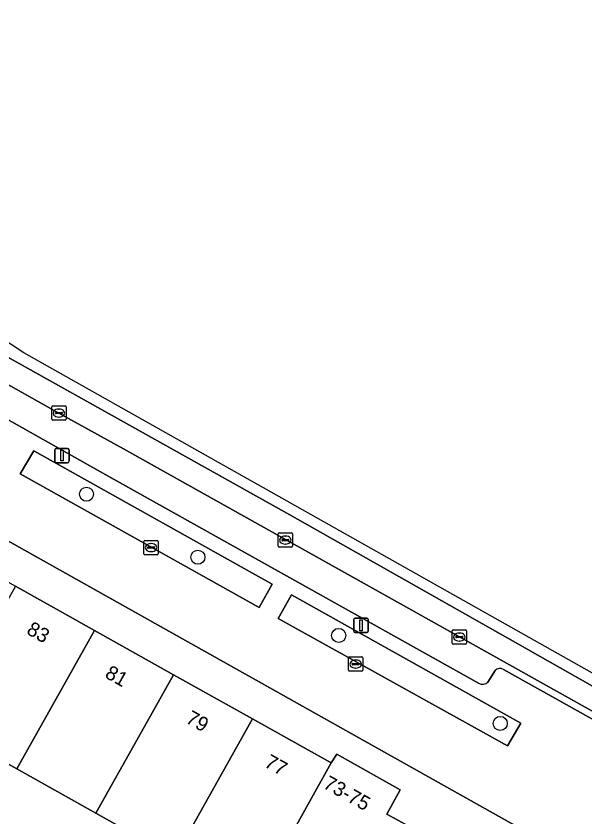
# Model space of a CAD drawing. Extents: x 163147 to 163550, y 380933 to 381639.
# Drawn here: x 163313 to 163352.5, y 381572.9 to 381628.5 of the extents above; entities that cross this region are included whole.
import ezdxf

# ---------------------------------------------------------------- set-up
doc = ezdxf.new("R2010")
doc.units = 0
for name, color, linetype in [('IMGEO_Boom', 7, 'Continuous'), ('IMGEO_Erf', 7, 'Continuous'), ('IMGEO_Groenvoorziening', 7, 'Continuous'), ('IMGEO_Kolk', 7, 'Continuous'), ('IMGEO_Lichtmast', 7, 'Continuous'), ('IMGEO_Pand', 7, 'Continuous'), ('IMGEO_Pand_nummerreeks', 7, 'Continuous'), ('IMGEO_Parkeervlak_open', 7, 'Continuous'), ('IMGEO_Rijbaan_lokaal_gesloten', 7, 'Continuous'), ('IMGEO_Voetpad_open', 7, 'Continuous')]:
    doc.layers.add(name, color=color, linetype=linetype)

msp = doc.modelspace()

# ---------------------------------------------------------------- linework, layer by layer
at = {"layer": 'IMGEO_Boom'}
for centre in [(163317.866, 381595.301), (163325.606, 381590.918), (163335.392, 381585.482), (163346.62, 381579.36)]:
    msp.add_circle(centre, 0.489, dxfattribs=at)
at = {"layer": 'IMGEO_Erf'}
msp.add_lwpolyline([(163389.772, 381533.219), (163384.335, 381536.26), (163378.897, 381539.301), (163373.46, 381542.342), (163368.022, 381545.383), (163362.584, 381548.424), (163357.147, 381551.465), (163351.494, 381554.627), (163344.686, 381558.434), (163341.996, 381559.951), (163335.192, 381563.765), (163329.483, 381566.965), (163323.994, 381570.042), (163318.505, 381573.12), (163313.016, 381576.197), (163307.526, 381579.274), (163306.339, 381577.158), (163301.172, 381580.046), (163302.358, 381582.169), (163302.037, 381582.351), (163296.548, 381585.428), (163291.473, 381588.273)], dxfattribs=at)
at = {"layer": 'IMGEO_Groenvoorziening'}
for points in [[(163297.645, 381600.322), (163296.794, 381598.793), (163301.344, 381596.284), (163300.955, 381595.579), (163301.933, 381595.035), (163302.723, 381594.595), (163307.427, 381591.965), (163312.92, 381588.895), (163318.413, 381585.824), (163323.905, 381582.753), (163329.398, 381579.683), (163334.877, 381576.62), (163335.252, 381577.216), (163339.672, 381574.746), (163338.74, 381573.057), (163340.001, 381572.35), (163346.804, 381568.535), (163349.497, 381567.024), (163356.3, 381563.209)], [(163405.961, 381539.624), (163371.092, 381559.098), (163297.645, 381600.322)]]:
    msp.add_lwpolyline(points, dxfattribs=at)
for points in [[(163329.874, 381587.423), (163330.775, 381589.035), (163314.208, 381598.317), (163313.245, 381596.715)], [(163332.107, 381588.298), (163331.181, 381586.666), (163347.134, 381577.794), (163348.039, 381579.373)]]:
    msp.add_lwpolyline(points, close=True, dxfattribs=at)
at = {"layer": 'IMGEO_Kolk'}
for p, q in [((163315.451, 381600.517), (163315.451, 381601.369)), ((163315.526, 381601.443), (163316.378, 381601.443)), ((163315.939, 381601.223), (163315.964, 381601.223)), ((163316.452, 381601.369), (163316.452, 381600.517)), ((163315.71, 381600.937), (163315.71, 381600.949)), ((163316.148, 381600.9), (163315.75, 381600.9)), ((163315.753, 381600.986), (163316.151, 381600.986)), ((163315.962, 381600.663), (163315.937, 381600.663)), ((163316.194, 381600.949), (163316.194, 381600.937)), ((163316.378, 381600.443), (163315.526, 381600.443)), ((163331.184, 381591.683), (163331.184, 381592.535)), ((163331.259, 381592.609), (163332.111, 381592.609)), ((163331.672, 381592.389), (163331.697, 381592.389)), ((163332.185, 381592.535), (163332.185, 381591.683)), ((163321.852, 381591.162), (163321.852, 381592.014)), ((163321.927, 381592.088), (163322.779, 381592.088)), ((163322.154, 381591.631), (163322.552, 381591.631)), ((163322.34, 381591.868), (163322.365, 381591.868)), ((163322.853, 381592.014), (163322.853, 381591.162)), ((163331.443, 381592.103), (163331.443, 381592.115)), ((163331.881, 381592.066), (163331.483, 381592.066)), ((163331.486, 381592.152), (163331.884, 381592.152)), ((163331.695, 381591.829), (163331.67, 381591.829)), ((163331.927, 381592.115), (163331.927, 381592.103)), ((163322.779, 381591.088), (163321.927, 381591.088)), ((163322.111, 381591.582), (163322.111, 381591.594)), ((163322.549, 381591.545), (163322.151, 381591.545)), ((163322.363, 381591.308), (163322.338, 381591.308)), ((163322.595, 381591.594), (163322.595, 381591.582)), ((163332.111, 381591.609), (163331.259, 381591.609)), ((163343.277, 381584.944), (163343.277, 381585.796)), ((163343.352, 381585.87), (163344.204, 381585.87)), ((163343.765, 381585.65), (163343.79, 381585.65)), ((163344.278, 381585.796), (163344.278, 381584.944)), ((163343.536, 381585.364), (163343.536, 381585.376)), ((163343.974, 381585.327), (163343.576, 381585.327)), ((163343.579, 381585.413), (163343.977, 381585.413)), ((163343.788, 381585.09), (163343.763, 381585.09)), ((163344.02, 381585.376), (163344.02, 381585.364)), ((163344.204, 381584.87), (163343.352, 381584.87)), ((163336.072, 381583.064), (163336.072, 381583.916)), ((163336.147, 381583.99), (163336.999, 381583.99)), ((163337.073, 381583.916), (163337.073, 381583.064)), ((163336.331, 381583.484), (163336.331, 381583.496)), ((163336.769, 381583.447), (163336.371, 381583.447)), ((163336.374, 381583.533), (163336.772, 381583.533)), ((163336.56, 381583.77), (163336.585, 381583.77)), ((163336.815, 381583.496), (163336.815, 381583.484)), ((163336.999, 381582.99), (163336.147, 381582.99)), ((163336.583, 381583.21), (163336.558, 381583.21))]:
    msp.add_line(p, q, dxfattribs=at)
for points in [[(163315.451, 381600.517), (163315.451, 381601.369)], [(163315.526, 381601.443), (163316.378, 381601.443)], [(163316.452, 381601.369), (163316.452, 381600.517)], [(163316.378, 381600.443), (163315.526, 381600.443)], [(163331.184, 381591.683), (163331.184, 381592.535)], [(163331.259, 381592.609), (163332.111, 381592.609)], [(163332.185, 381592.535), (163332.185, 381591.683)], [(163321.852, 381591.162), (163321.852, 381592.014)], [(163321.927, 381592.088), (163322.779, 381592.088)], [(163322.853, 381592.014), (163322.853, 381591.162)], [(163322.779, 381591.088), (163321.927, 381591.088)], [(163332.111, 381591.609), (163331.259, 381591.609)], [(163343.277, 381584.944), (163343.277, 381585.796)], [(163343.352, 381585.87), (163344.204, 381585.87)], [(163344.278, 381585.796), (163344.278, 381584.944)], [(163344.204, 381584.87), (163343.352, 381584.87)], [(163336.072, 381583.064), (163336.072, 381583.916)], [(163336.147, 381583.99), (163336.999, 381583.99)], [(163337.073, 381583.916), (163337.073, 381583.064)], [(163336.999, 381582.99), (163336.147, 381582.99)]]:
    msp.add_lwpolyline(points, dxfattribs=at)
for centre, radius, start, end in [((163315.528, 381601.367), 0.0765, 91.552, 178.448), ((163315.528, 381601.367), 0.0765, 91.552, 178.448), ((163316.376, 381601.367), 0.0765, 1.552, 88.448), ((163316.376, 381601.367), 0.0765, 1.552, 88.448), ((163315.75, 381600.946), 0.0403, 85.8775, 175.7526), ((163315.747, 381600.936), 0.0366, 178.938, 274.7102), ((163316.151, 381600.943), 0.043, 264.8664, 352.4533), ((163316.155, 381600.948), 0.0386, 1.7309, 96.639), ((163315.528, 381600.519), 0.0765, 181.552, 268.448), ((163315.528, 381600.519), 0.0765, 181.552, 268.448), ((163316.376, 381600.519), 0.0765, 271.552, 358.448), ((163316.376, 381600.519), 0.0765, 271.552, 358.448), ((163331.261, 381592.533), 0.0765, 91.552, 178.448), ((163331.261, 381592.533), 0.0765, 91.552, 178.448), ((163332.109, 381592.533), 0.0765, 1.552, 88.448), ((163332.109, 381592.533), 0.0765, 1.552, 88.448), ((163321.929, 381592.012), 0.0765, 91.552, 178.448), ((163321.929, 381592.012), 0.0765, 91.552, 178.448), ((163322.151, 381591.591), 0.0403, 85.8775, 175.7526), ((163322.556, 381591.593), 0.0386, 1.7309, 96.639), ((163322.777, 381592.012), 0.0765, 1.552, 88.448), ((163322.777, 381592.012), 0.0765, 1.552, 88.448), ((163331.261, 381591.685), 0.0765, 181.552, 268.448), ((163331.261, 381591.685), 0.0765, 181.552, 268.448), ((163331.483, 381592.112), 0.0403, 85.8775, 175.7526), ((163331.48, 381592.102), 0.0366, 178.938, 274.7102), ((163331.884, 381592.109), 0.043, 264.8664, 352.4533), ((163331.888, 381592.114), 0.0386, 1.7309, 96.639), ((163332.109, 381591.685), 0.0765, 271.552, 358.448), ((163332.109, 381591.685), 0.0765, 271.552, 358.448), ((163321.929, 381591.164), 0.0765, 181.552, 268.448), ((163321.929, 381591.164), 0.0765, 181.552, 268.448), ((163322.148, 381591.581), 0.0366, 178.938, 274.7102), ((163322.552, 381591.588), 0.043, 264.8664, 352.4533), ((163322.777, 381591.164), 0.0765, 271.552, 358.448), ((163322.777, 381591.164), 0.0765, 271.552, 358.448), ((163343.354, 381585.794), 0.0765, 91.552, 178.448), ((163343.354, 381585.794), 0.0765, 91.552, 178.448), ((163344.202, 381585.794), 0.0765, 1.552, 88.448), ((163344.202, 381585.794), 0.0765, 1.552, 88.448), ((163343.354, 381584.946), 0.0765, 181.552, 268.448), ((163343.354, 381584.946), 0.0765, 181.552, 268.448), ((163343.576, 381585.373), 0.0403, 85.8775, 175.7526), ((163343.573, 381585.363), 0.0366, 178.938, 274.7102), ((163343.977, 381585.37), 0.043, 264.8664, 352.4533), ((163343.981, 381585.375), 0.0386, 1.7309, 96.639), ((163344.202, 381584.946), 0.0765, 271.552, 358.448), ((163344.202, 381584.946), 0.0765, 271.552, 358.448), ((163336.149, 381583.914), 0.0765, 91.552, 178.448), ((163336.149, 381583.914), 0.0765, 91.552, 178.448), ((163336.997, 381583.914), 0.0765, 1.552, 88.448), ((163336.997, 381583.914), 0.0765, 1.552, 88.448), ((163336.371, 381583.493), 0.0403, 85.8775, 175.7526), ((163336.368, 381583.483), 0.0366, 178.938, 274.7102), ((163336.772, 381583.49), 0.043, 264.8664, 352.4533), ((163336.776, 381583.495), 0.0386, 1.7309, 96.639), ((163336.149, 381583.066), 0.0765, 181.552, 268.448), ((163336.149, 381583.066), 0.0765, 181.552, 268.448), ((163336.997, 381583.066), 0.0765, 271.552, 358.448), ((163336.997, 381583.066), 0.0765, 271.552, 358.448)]:
    msp.add_arc(centre, radius, start, end, dxfattribs=at)
for centre, major_axis, ratio, start_param, end_param in [((163315.938, 381600.943), (-0.387, 0.002), 0.722429, 4.712389, 7.853982), ((163315.963, 381600.943), (-0.39, 0.002), 0.717154, 1.570796, 4.712389), ((163331.671, 381592.109), (-0.387, 0.002), 0.722429, 4.712389, 7.853982), ((163331.696, 381592.109), (-0.39, 0.002), 0.717154, 1.570796, 4.712389), ((163322.339, 381591.588), (-0.387, 0.002), 0.722429, 4.712389, 7.853982), ((163322.364, 381591.588), (-0.39, 0.002), 0.717154, 1.570796, 4.712389), ((163343.764, 381585.37), (-0.387, 0.002), 0.722429, 4.712389, 7.853982), ((163343.789, 381585.37), (-0.39, 0.002), 0.717154, 1.570796, 4.712389), ((163336.559, 381583.49), (-0.387, 0.002), 0.722429, 4.712389, 7.853982), ((163336.584, 381583.49), (-0.39, 0.002), 0.717154, 1.570796, 4.712389)]:
    msp.add_ellipse(centre, major_axis=major_axis, ratio=ratio, start_param=start_param, end_param=end_param, dxfattribs=at)
at = {"layer": 'IMGEO_Lichtmast'}
for p, q in [((163315.663, 381597.586), (163315.663, 381598.386)), ((163315.663, 381598.386), (163315.663, 381597.586)), ((163315.763, 381598.486), (163316.553, 381598.486)), ((163316.553, 381598.486), (163315.763, 381598.486)), ((163316.653, 381598.386), (163316.653, 381597.586)), ((163316.653, 381597.586), (163316.653, 381598.386)), ((163316.553, 381597.486), (163315.763, 381597.486)), ((163315.763, 381597.486), (163316.553, 381597.486)), ((163336.548, 381586.687), (163337.338, 381586.687)), ((163337.338, 381586.687), (163336.548, 381586.687)), ((163336.448, 381585.787), (163336.448, 381586.587)), ((163336.448, 381586.587), (163336.448, 381585.787)), ((163337.438, 381586.587), (163337.438, 381585.787)), ((163337.438, 381585.787), (163337.438, 381586.587)), ((163337.338, 381585.687), (163336.548, 381585.687)), ((163336.548, 381585.687), (163337.338, 381585.687))]:
    msp.add_line(p, q, dxfattribs=at)
for points in [[(163316.083, 381598.361), (163316.233, 381598.361), (163316.233, 381597.611), (163316.083, 381597.611), (163316.083, 381598.361)], [(163336.868, 381586.562), (163337.018, 381586.562), (163337.018, 381585.812), (163336.868, 381585.812), (163336.868, 381586.562)]]:
    msp.add_lwpolyline(points, dxfattribs=at)
for centre, start, end in [((163315.763, 381598.386), 90, 180), ((163315.763, 381598.386), 90, 180), ((163316.553, 381598.386), 0, 90), ((163316.553, 381598.386), 360, 90), ((163315.763, 381597.586), 180, 270), ((163315.763, 381597.586), 180, 270), ((163316.553, 381597.586), 270, 0), ((163316.553, 381597.586), 270, 0), ((163336.548, 381586.587), 90, 180), ((163336.548, 381586.587), 90, 180), ((163337.338, 381586.587), 0, 90), ((163337.338, 381586.587), 360, 90), ((163336.548, 381585.787), 180, 270), ((163336.548, 381585.787), 180, 270), ((163337.338, 381585.787), 270, 0), ((163337.338, 381585.787), 270, 0)]:
    msp.add_arc(centre, 0.1, start, end, dxfattribs=at)
at = {"layer": 'IMGEO_Pand'}
for points in [[(163318.413, 381585.824), (163312.92, 381588.895), (163307.526, 381579.274), (163313.016, 381576.197)], [(163323.905, 381582.753), (163318.413, 381585.824), (163313.016, 381576.197), (163318.505, 381573.12)], [(163329.398, 381579.683), (163323.905, 381582.753), (163318.505, 381573.12), (163323.994, 381570.042)], [(163334.877, 381576.62), (163329.398, 381579.683), (163323.994, 381570.042), (163329.483, 381566.965)], [(163340.001, 381572.35), (163338.74, 381573.057), (163339.672, 381574.746), (163335.252, 381577.216), (163334.877, 381576.62), (163329.483, 381566.965), (163335.192, 381563.765)]]:
    msp.add_lwpolyline(points, close=True, dxfattribs=at)
at = {"layer": 'IMGEO_Parkeervlak_open'}
for points in [[(163320.444, 381598.455), (163315.949, 381600.944), (163301.837, 381608.855)], [(163300.696, 381607.074), (163319.209, 381596.651), (163345.119, 381582.16)], [(163410.118, 381548.234), (163408.327, 381549.251), (163320.444, 381598.455)], [(163345.766, 381582.235), (163346.263, 381583.047)], [(163346.84, 381583.123), (163355.355, 381578.363)]]:
    msp.add_lwpolyline(points, dxfattribs=at)
for centre, radius, start, end in [((163346.595, 381582.753), 0.444, 56.5335, 138.4736), ((163345.388, 381582.667), 0.574, 242.0623, 311.162)]:
    msp.add_arc(centre, radius, start, end, dxfattribs=at)
at = {"layer": 'IMGEO_Rijbaan_lokaal_gesloten'}
for points in [[(163409.378, 381551.108), (163313.499, 381605.127), (163296.892, 381616.034), (163284.126, 381624.419), (163278.878, 381628.545)], [(163289.05, 381617.36), (163290.58, 381616.377), (163290.777, 381616.251), (163298.472, 381612.215), (163300.448, 381611.324), (163301.975, 381610.635), (163331.989, 381593.869), (163347.135, 381585.287), (163372.615, 381570.85), (163406.236, 381552.161), (163409.048, 381550.525), (163409.328, 381551.02), (163409.378, 381551.108)], [(163347.135, 381585.287), (163331.989, 381593.869), (163301.975, 381610.635), (163300.448, 381611.324), (163298.472, 381612.215), (163290.777, 381616.251)], [(163301.837, 381608.855), (163315.949, 381600.944), (163320.444, 381598.455), (163408.327, 381549.251), (163409.048, 381550.525), (163406.236, 381552.161), (163372.615, 381570.85), (163347.135, 381585.287)]]:
    msp.add_lwpolyline(points, dxfattribs=at)
at = {"layer": 'IMGEO_Voetpad_open'}
for points in [[(163299.241, 381609.999), (163298.734, 381610.132), (163298.144, 381610.261), (163292.447, 381605.644), (163291.519, 381603.953), (163297.645, 381600.322), (163371.092, 381559.098), (163405.961, 381539.624)], [(163345.119, 381582.16), (163319.209, 381596.651), (163300.696, 381607.074)], [(163346.263, 381583.047), (163345.766, 381582.235)], [(163355.355, 381578.363), (163346.84, 381583.123)]]:
    msp.add_lwpolyline(points, dxfattribs=at)
for points in [[(163329.874, 381587.423), (163313.245, 381596.715), (163314.208, 381598.317), (163330.775, 381589.035)], [(163347.134, 381577.794), (163331.181, 381586.666), (163332.107, 381588.298), (163348.039, 381579.373)]]:
    msp.add_lwpolyline(points, close=True, dxfattribs=at)
for centre, radius, start, end in [((163346.595, 381582.753), 0.444, 56.5335, 138.4736), ((163345.388, 381582.667), 0.574, 242.0623, 311.162)]:
    msp.add_arc(centre, radius, start, end, dxfattribs=at)

# ---------------------------------------------------------------- texts
at = {"layer": 'IMGEO_Pand_nummerreeks'}
for s, rotation, p in [('83', 330.7963, (163313.632, 381585.632)), ('81', 330.7963, (163319.075, 381582.59)), ('79', 330.7963, (163324.688, 381579.452)), ('77', 330.7963, (163330.153, 381576.397)), ('73-75', 330.8021, (163334.24, 381574.918))]:
    msp.add_text(s, height=1, rotation=rotation, dxfattribs=at).set_placement(p)

doc.saveas('drawing.dxf')
